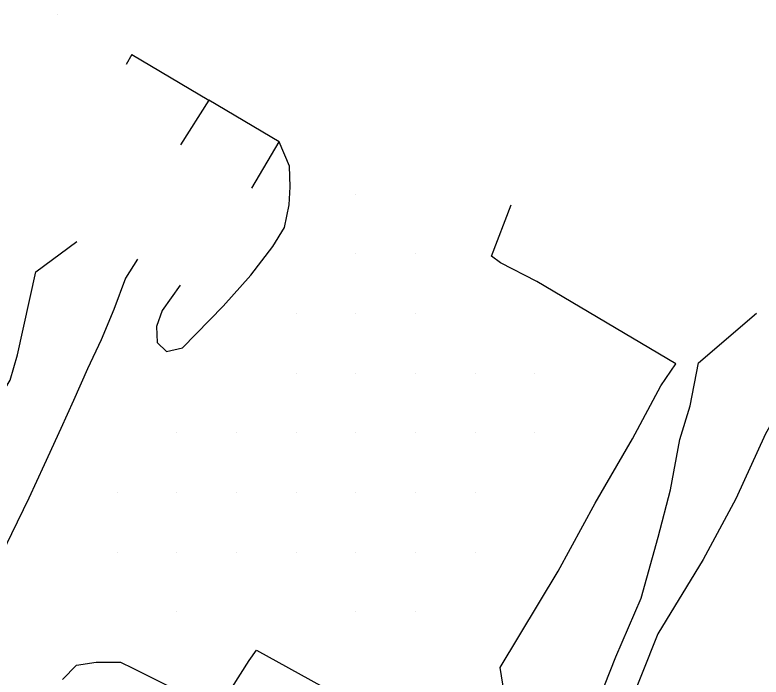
# Model space of a CAD drawing. Extents: x 1762120 to 1766775, y 709485 to 712965.
# Drawn here: x 1764577.9 to 1764703, y 710994 to 711105 of the extents above; entities that cross this region are included whole.
import ezdxf

# ---------------------------------------------------------------- set-up
doc = ezdxf.new("R2010")
doc.units = 0
doc.layers.add('Exist DTM QL2 LIDAR Elevation Point', color=7, linetype='Continuous')
doc.layers.add('PH Exist DTM Breakline', color=7, linetype='Continuous')

msp = doc.modelspace()

# ---------------------------------------------------------------- linework, layer by layer
at = {"layer": 'Exist DTM QL2 LIDAR Elevation Point'}
for p, q in [((1764585.06, 711104.98), (1764585.06, 711104.98)), ((1764635.07, 711074.97), (1764635.07, 711074.97)), ((1764635.07, 711064.97), (1764635.07, 711064.97)), ((1764645.07, 711064.97), (1764645.07, 711064.97)), ((1764625.06, 711054.97), (1764625.06, 711054.97)), ((1764635.07, 711054.97), (1764635.07, 711054.97)), ((1764645.07, 711054.97), (1764645.07, 711054.97)), ((1764625.06, 711044.97), (1764625.06, 711044.97)), ((1764635.07, 711044.97), (1764635.07, 711044.97)), ((1764645.07, 711044.97), (1764645.07, 711044.97)), ((1764655.07, 711044.97), (1764655.07, 711044.97)), ((1764665.07, 711044.97), (1764665.07, 711044.97)), ((1764605.06, 711034.97), (1764605.06, 711034.97)), ((1764615.06, 711034.97), (1764615.06, 711034.97)), ((1764625.06, 711034.97), (1764625.06, 711034.97)), ((1764635.07, 711034.97), (1764635.07, 711034.97)), ((1764645.07, 711034.97), (1764645.07, 711034.97)), ((1764655.07, 711034.97), (1764655.07, 711034.97)), ((1764665.07, 711034.97), (1764665.07, 711034.97)), ((1764595.06, 711024.96), (1764595.06, 711024.96)), ((1764605.06, 711024.96), (1764605.06, 711024.96)), ((1764615.06, 711024.96), (1764615.06, 711024.96)), ((1764625.06, 711024.96), (1764625.06, 711024.96)), ((1764635.07, 711024.96), (1764635.07, 711024.96)), ((1764645.07, 711024.96), (1764645.07, 711024.96)), ((1764655.07, 711024.96), (1764655.07, 711024.96)), ((1764595.06, 711014.96), (1764595.06, 711014.96)), ((1764605.06, 711014.96), (1764605.06, 711014.96)), ((1764615.06, 711014.96), (1764615.06, 711014.96)), ((1764625.06, 711014.96), (1764625.06, 711014.96)), ((1764635.07, 711014.96), (1764635.07, 711014.96)), ((1764645.07, 711014.96), (1764645.07, 711014.96)), ((1764655.07, 711014.96), (1764655.07, 711014.96)), ((1764605.06, 711004.96), (1764605.06, 711004.96)), ((1764635.07, 711004.96), (1764635.07, 711004.96)), ((1764645.07, 711004.96), (1764645.07, 711004.96))]:
    msp.add_line(p, q, dxfattribs=at)
at = {"layer": 'PH Exist DTM Breakline'}
for points in [[(1764597.51, 711098.35), (1764596.53, 711096.69)], [(1764597.51, 711098.35), (1764610.43, 711090.69), (1764610.43, 711090.69), (1764605.66, 711083.2)], [(1764617.6, 711075.93), (1764622.21, 711083.71), (1764610.43, 711090.69)], [(1764605.61, 711059.69), (1764602.6, 711055.48), (1764601.62, 711052.79), (1764601.74, 711050.12), (1764603.31, 711048.58), (1764606.02, 711049.22), (1764612.81, 711056.2), (1764617.46, 711061.36), (1764621.17, 711066.18), (1764623.09, 711069.35), (1764623.88, 711073.15), (1764624.05, 711076.18), (1764623.94, 711079.64), (1764622.21, 711083.71)], [(1764661.22, 710983.47), (1764659.27, 710995.62), (1764668.98, 711011.81), (1764675.16, 711023.2), (1764681.42, 711033.93), (1764686.21, 711042.86), (1764688.72, 711046.53), (1764665.41, 711060.34), (1764659.3, 711063.46), (1764657.81, 711064.54), (1764661.12, 711073.16)], [(1764567.71, 711007.33), (1764567.5, 711011.76), (1764564.1, 711018.74), (1764570.36, 711032.44), (1764577.1, 711043.8), (1764578.33, 711048.05), (1764581.41, 711061.94), (1764588.26, 711067.03)], [(1764598.43, 711064.06), (1764596.42, 711060.87), (1764594.51, 711055.65), (1764592.37, 711050.54), (1764590.05, 711045.67), (1764587.73, 711040.39), (1764585.58, 711035.71), (1764582.83, 711029.62), (1764580.24, 711024), (1764577.33, 711018.02), (1764574.27, 711011.76), (1764570.4, 711005.76), (1764566.73, 710999.61), (1764563.38, 710996.55), (1764559.83, 710995.71), (1764557.01, 710994.92), (1764553.33, 710994.34), (1764550.6, 710994.58)], [(1764664.86, 710948.76), (1764664.16, 710957.37), (1764667.25, 710967.1), (1764670.51, 710974.14), (1764673.99, 710985.69), (1764678.63, 710997.45), (1764682.9, 711007.24), (1764685.76, 711017.46), (1764687.8, 711025.41), (1764689.36, 711033.83), (1764691.12, 711039.48), (1764692.5, 711046.67), (1764702.23, 711054.99)], [(1764709.8, 711045.42), (1764703.72, 711034.8), (1764698.77, 711023.89), (1764693.31, 711013.73), (1764685.69, 711001.28), (1764680.32, 710987.84), (1764677.19, 710974.37), (1764674.7, 710962.61)], [(1764614.28, 710992.22), (1764617.19, 710996.8), (1764618.41, 710998.53), (1764632.89, 710990.58)], [(1764585.87, 710993.66), (1764588.24, 710996.02), (1764591.55, 710996.54), (1764595.62, 710996.52), (1764597.65, 710995.51), (1764612.91, 710987.88)]]:
    msp.add_lwpolyline(points, dxfattribs=at)

doc.saveas('drawing.dxf')
